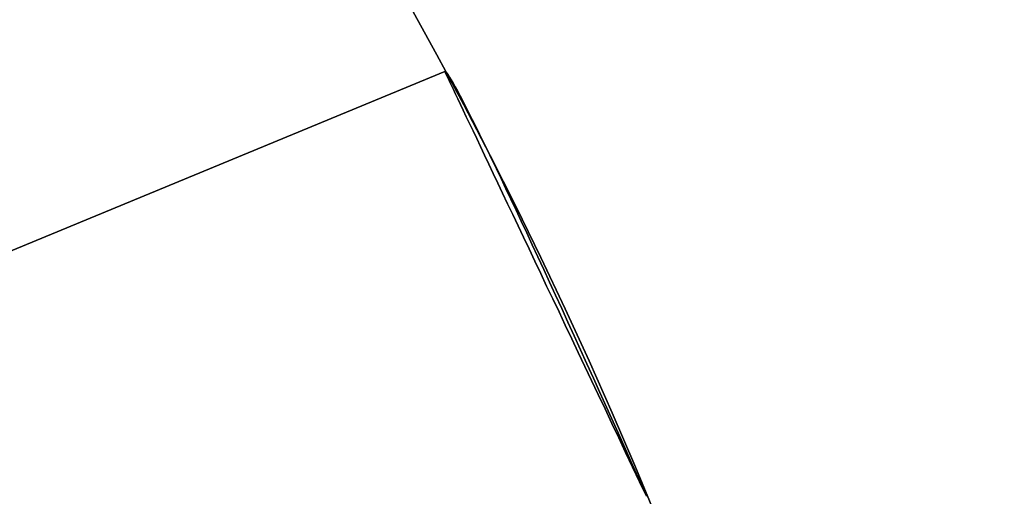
# Model space of a CAD drawing. Extents: x -3378 to 3007, y -425 to 173.
# Tile 357 of 396: x 2264.41 to 2267.55, y 32.81 to 34.34. Entities that reach past the tile are written whole.
import ezdxf

# ---------------------------------------------------------------- set-up
doc = ezdxf.new("R2010")
doc.units = 0
doc.layers.add('PREDEFINITO', color=7, linetype='CONTINUOUS')

msp = doc.modelspace()

# ---------------------------------------------------------------- linework, layer by layer
at = {"layer": 'PREDEFINITO'}
for p, q in [((2251.978, 28.4601, 2061.4585), (2265.7667, 34.1716, 2061.4585)), ((2251.978, 28.4601, 1837.9169), (2265.7667, 34.1716, 1837.9169)), ((2251.978, 28.4601, 1614.3754), (2265.7667, 34.1716, 1614.3754)), ((2265.7667, 34.1716, 2285), (2251.978, 28.4601, 2285)), ((2265.7667, 34.1716, 1390.8339), (2251.978, 28.4601, 1390.8339)), ((2265.7667, 34.1716, 2061.4585), (2265.7683, 34.1712, 2061.5108)), ((2265.7683, 34.1712, 2061.4061), (2265.7667, 34.1716, 2061.4585)), ((2265.7667, 34.1716, 1837.9169), (2265.7683, 34.1712, 1837.9693)), ((2265.7683, 34.1712, 1837.8646), (2265.7667, 34.1716, 1837.9169)), ((2265.7667, 34.1716, 1614.3754), (2265.7683, 34.1712, 1614.323)), ((2265.7683, 34.1712, 1614.4278), (2265.7667, 34.1716, 1614.3754)), ((2265.7676, 34.1697, 2284.9223), (2265.7668, 34.1714, 2284.9741)), ((2265.7668, 34.1714, 2284.9741), (2265.7668, 34.1714, 2285.0259)), ((2265.7668, 34.1714, 2285.0259), (2265.7676, 34.1697, 2285.0777)), ((2265.7676, 34.1697, 1390.9116), (2265.7668, 34.1714, 1390.8598)), ((2265.7668, 34.1714, 1390.8598), (2265.7668, 34.1714, 1390.8079)), ((2265.7668, 34.1714, 1390.8079), (2265.7676, 34.1697, 1390.7562)), ((2265.7691, 34.1665, 2284.8706), (2265.7676, 34.1697, 2284.9223)), ((2265.7676, 34.1697, 2285.0777), (2265.7691, 34.1665, 2285.1294)), ((2265.7691, 34.1665, 1390.9633), (2265.7676, 34.1697, 1390.9116)), ((2265.7676, 34.1697, 1390.7562), (2265.7691, 34.1665, 1390.7045)), ((2265.7683, 34.1712, 2061.5108), (2265.7706, 34.1692, 2061.5631)), ((2265.7706, 34.1692, 2061.3538), (2265.7683, 34.1712, 2061.4061)), ((2265.7683, 34.1712, 1837.9693), (2265.7706, 34.1692, 1838.0216)), ((2265.7706, 34.1692, 1837.8123), (2265.7683, 34.1712, 1837.8646)), ((2265.7683, 34.1712, 1614.323), (2265.7706, 34.1692, 1614.2707)), ((2265.7706, 34.1692, 1614.48), (2265.7683, 34.1712, 1614.4278)), ((2265.7714, 34.1617, 2284.8191), (2265.7691, 34.1665, 2284.8706)), ((2265.7691, 34.1665, 2285.1294), (2265.7714, 34.1617, 2285.1809)), ((2265.7714, 34.1617, 1391.0148), (2265.7691, 34.1665, 1390.9633)), ((2265.7691, 34.1665, 1390.7045), (2265.7714, 34.1617, 1390.6529)), ((2265.7706, 34.1692, 2061.5631), (2265.7737, 34.1655, 2061.6153)), ((2265.7737, 34.1655, 2061.3016), (2265.7706, 34.1692, 2061.3538)), ((2265.7706, 34.1692, 1838.0216), (2265.7737, 34.1655, 1838.0737)), ((2265.7737, 34.1655, 1837.7601), (2265.7706, 34.1692, 1837.8123)), ((2265.7706, 34.1692, 1614.2707), (2265.7737, 34.1655, 1614.2186)), ((2265.7737, 34.1655, 1614.5322), (2265.7706, 34.1692, 1614.48)), ((2265.7745, 34.1552, 2284.7677), (2265.7714, 34.1617, 2284.8191)), ((2265.7714, 34.1617, 2285.1809), (2265.7745, 34.1552, 2285.2323)), ((2265.7745, 34.1552, 1391.0661), (2265.7714, 34.1617, 1391.0148)), ((2265.7714, 34.1617, 1390.6529), (2265.7745, 34.1552, 1390.6016)), ((2265.7737, 34.1655, 2061.6153), (2265.7775, 34.1602, 2061.6673)), ((2265.7775, 34.1602, 2061.2497), (2265.7737, 34.1655, 2061.3016)), ((2265.7737, 34.1655, 1838.0737), (2265.7775, 34.1602, 1838.1257)), ((2265.7775, 34.1602, 1837.7081), (2265.7737, 34.1655, 1837.7601)), ((2265.7737, 34.1655, 1614.2186), (2265.7775, 34.1602, 1614.1666)), ((2265.7775, 34.1602, 1614.5842), (2265.7737, 34.1655, 1614.5322)), ((2265.7783, 34.1472, 2284.7167), (2265.7745, 34.1552, 2284.7677)), ((2265.7745, 34.1552, 2285.2323), (2265.7783, 34.1472, 2285.2833)), ((2265.7783, 34.1472, 1391.1172), (2265.7745, 34.1552, 1391.0661)), ((2265.7745, 34.1552, 1390.6016), (2265.7783, 34.1472, 1390.5505)), ((2265.7775, 34.1602, 2061.6673), (2265.782, 34.1532, 2061.719)), ((2265.782, 34.1532, 2061.198), (2265.7775, 34.1602, 2061.2497)), ((2265.7775, 34.1602, 1838.1257), (2265.782, 34.1532, 1838.1774)), ((2265.782, 34.1532, 1837.6564), (2265.7775, 34.1602, 1837.7081)), ((2265.7775, 34.1602, 1614.1666), (2265.782, 34.1532, 1614.1149)), ((2265.782, 34.1532, 1614.6359), (2265.7775, 34.1602, 1614.5842)), ((2265.782, 34.1532, 2061.719), (2265.7873, 34.1446, 2061.7704)), ((2265.7873, 34.1446, 2061.1466), (2265.782, 34.1532, 2061.198)), ((2265.782, 34.1532, 1838.1774), (2265.7873, 34.1446, 1838.2288)), ((2265.7873, 34.1446, 1837.605), (2265.782, 34.1532, 1837.6564)), ((2265.782, 34.1532, 1614.1149), (2265.7873, 34.1446, 1614.0635)), ((2265.7873, 34.1446, 1614.6873), (2265.782, 34.1532, 1614.6359)), ((2265.7829, 34.1375, 2284.666), (2265.7783, 34.1472, 2284.7167)), ((2265.7783, 34.1472, 2285.2833), (2265.7829, 34.1375, 2285.334)), ((2265.7829, 34.1375, 1391.1679), (2265.7783, 34.1472, 1391.1172)), ((2265.7783, 34.1472, 1390.5505), (2265.7829, 34.1375, 1390.4998)), ((2265.7882, 34.1263, 2284.6156), (2265.7829, 34.1375, 2284.666)), ((2265.7829, 34.1375, 2285.334), (2265.7882, 34.1263, 2285.3844)), ((2265.7882, 34.1263, 1391.2182), (2265.7829, 34.1375, 1391.1679)), ((2265.7829, 34.1375, 1390.4998), (2265.7882, 34.1263, 1390.4495)), ((2265.7873, 34.1446, 2061.7704), (2265.7933, 34.1343, 2061.8214)), ((2265.7933, 34.1343, 2061.0955), (2265.7873, 34.1446, 2061.1466)), ((2265.7873, 34.1446, 1838.2288), (2265.7933, 34.1343, 1838.2799)), ((2265.7933, 34.1343, 1837.554), (2265.7873, 34.1446, 1837.605)), ((2265.7873, 34.1446, 1614.0635), (2265.7933, 34.1343, 1614.0125)), ((2265.7933, 34.1343, 1614.7383), (2265.7873, 34.1446, 1614.6873)), ((2265.7942, 34.1135, 2284.5658), (2265.7882, 34.1263, 2284.6156)), ((2265.7882, 34.1263, 2285.3844), (2265.7942, 34.1135, 2285.4342)), ((2265.7942, 34.1135, 1391.2681), (2265.7882, 34.1263, 1391.2182)), ((2265.7882, 34.1263, 1390.4495), (2265.7942, 34.1135, 1390.3996)), ((2265.7933, 34.1343, 2061.8214), (2265.7999, 34.1224, 2061.872)), ((2265.7999, 34.1224, 2061.045), (2265.7933, 34.1343, 2061.0955)), ((2265.7933, 34.1343, 1838.2799), (2265.7999, 34.1224, 1838.3304)), ((2265.7999, 34.1224, 1837.5034), (2265.7933, 34.1343, 1837.554)), ((2265.7933, 34.1343, 1614.0125), (2265.7999, 34.1224, 1613.9619)), ((2265.7999, 34.1224, 1614.7889), (2265.7933, 34.1343, 1614.7383)), ((2265.7999, 34.1224, 2061.872), (2265.8073, 34.1089, 2061.922)), ((2265.8073, 34.1089, 2060.9949), (2265.7999, 34.1224, 2061.045)), ((2265.7999, 34.1224, 1838.3304), (2265.8073, 34.1089, 1838.3805)), ((2265.8073, 34.1089, 1837.4534), (2265.7999, 34.1224, 1837.5034)), ((2265.7999, 34.1224, 1613.9619), (2265.8073, 34.1089, 1613.9118)), ((2265.8073, 34.1089, 1614.839), (2265.7999, 34.1224, 1614.7889)), ((2265.801, 34.0992, 2284.5164), (2265.7942, 34.1135, 2284.5658)), ((2265.7942, 34.1135, 2285.4342), (2265.801, 34.0992, 2285.4836)), ((2265.801, 34.0992, 1391.3174), (2265.7942, 34.1135, 1391.2681)), ((2265.7942, 34.1135, 1390.3996), (2265.801, 34.0992, 1390.3503)), ((2265.8086, 34.0833, 2284.4677), (2265.801, 34.0992, 2284.5164)), ((2265.801, 34.0992, 2285.4836), (2265.8086, 34.0833, 2285.5323)), ((2265.8086, 34.0833, 1391.3662), (2265.801, 34.0992, 1391.3174)), ((2265.801, 34.0992, 1390.3503), (2265.8086, 34.0833, 1390.3015)), ((2265.8073, 34.1089, 2061.922), (2265.8154, 34.0938, 2061.9715)), ((2265.8154, 34.0938, 2060.9454), (2265.8073, 34.1089, 2060.9949)), ((2265.8073, 34.1089, 1838.3805), (2265.8154, 34.0938, 1838.43)), ((2265.8154, 34.0938, 1837.4039), (2265.8073, 34.1089, 1837.4534)), ((2265.8073, 34.1089, 1613.9118), (2265.8154, 34.0938, 1613.8623)), ((2265.8154, 34.0938, 1614.8885), (2265.8073, 34.1089, 1614.839)), ((2265.8154, 34.0938, 2061.9715), (2265.8241, 34.0771, 2062.0204)), ((2265.8241, 34.0771, 2060.8965), (2265.8154, 34.0938, 2060.9454)), ((2265.8154, 34.0938, 1838.43), (2265.8241, 34.0771, 1838.4789)), ((2265.8241, 34.0771, 1837.355), (2265.8154, 34.0938, 1837.4039)), ((2265.8154, 34.0938, 1613.8623), (2265.8241, 34.0771, 1613.8134)), ((2265.8241, 34.0771, 1614.9373), (2265.8154, 34.0938, 1614.8885)), ((2265.8168, 34.066, 2284.4196), (2265.8086, 34.0833, 2284.4677)), ((2265.8086, 34.0833, 2285.5323), (2265.8168, 34.066, 2285.5804)), ((2265.8168, 34.066, 1391.4143), (2265.8086, 34.0833, 1391.3662)), ((2265.8086, 34.0833, 1390.3015), (2265.8168, 34.066, 1390.2534)), ((2265.8257, 34.0471, 2284.3721), (2265.8168, 34.066, 2284.4196)), ((2265.8168, 34.066, 2285.5804), (2265.8257, 34.0471, 2285.6279)), ((2265.8257, 34.0471, 1391.4617), (2265.8168, 34.066, 1391.4143)), ((2265.8168, 34.066, 1390.2534), (2265.8257, 34.0471, 1390.206)), ((2265.8241, 34.0771, 2062.0204), (2265.8335, 34.0588, 2062.0686)), ((2265.8335, 34.0588, 2060.8483), (2265.8241, 34.0771, 2060.8965)), ((2265.8241, 34.0771, 1838.4789), (2265.8335, 34.0588, 1838.5271)), ((2265.8335, 34.0588, 1837.3068), (2265.8241, 34.0771, 1837.355)), ((2265.8241, 34.0771, 1613.8134), (2265.8335, 34.0588, 1613.7653)), ((2265.8335, 34.0588, 1614.9855), (2265.8241, 34.0771, 1614.9373)), ((2265.8335, 34.0588, 2062.0686), (2265.8436, 34.0391, 2062.1161)), ((2265.8436, 34.0391, 2060.8009), (2265.8335, 34.0588, 2060.8483)), ((2265.8335, 34.0588, 1838.5271), (2265.8436, 34.0391, 1838.5745)), ((2265.8436, 34.0391, 1837.2593), (2265.8335, 34.0588, 1837.3068)), ((2265.8335, 34.0588, 1613.7653), (2265.8436, 34.0391, 1613.7178)), ((2265.8436, 34.0391, 1615.033), (2265.8335, 34.0588, 1614.9855)), ((2265.8354, 34.0268, 2284.3254), (2265.8257, 34.0471, 2284.3721)), ((2265.8257, 34.0471, 2285.6279), (2265.8354, 34.0268, 2285.6746)), ((2265.8354, 34.0268, 1391.5084), (2265.8257, 34.0471, 1391.4617)), ((2265.8257, 34.0471, 1390.206), (2265.8354, 34.0268, 1390.1593)), ((2265.8457, 34.005, 2284.2796), (2265.8354, 34.0268, 2284.3254)), ((2265.8354, 34.0268, 2285.6746), (2265.8457, 34.005, 2285.7204)), ((2265.8457, 34.005, 1391.5543), (2265.8354, 34.0268, 1391.5084)), ((2265.8354, 34.0268, 1390.1593), (2265.8457, 34.005, 1390.1134)), ((2265.8436, 34.0391, 2062.1161), (2265.8543, 34.0178, 2062.1627)), ((2265.8543, 34.0178, 2060.7542), (2265.8436, 34.0391, 2060.8009)), ((2265.8436, 34.0391, 1838.5745), (2265.8543, 34.0178, 1838.6212)), ((2265.8543, 34.0178, 1837.2127), (2265.8436, 34.0391, 1837.2593)), ((2265.8436, 34.0391, 1613.7178), (2265.8543, 34.0178, 1613.6712)), ((2265.8543, 34.0178, 1615.0796), (2265.8436, 34.0391, 1615.033)), ((2265.8567, 33.9818, 2284.2345), (2265.8457, 34.005, 2284.2796)), ((2265.8457, 34.005, 2285.7204), (2265.8567, 33.9818, 2285.7655)), ((2265.8567, 33.9818, 1391.5993), (2265.8457, 34.005, 1391.5543)), ((2265.8457, 34.005, 1390.1134), (2265.8567, 33.9818, 1390.0684)), ((2265.8543, 34.0178, 2062.1627), (2265.8657, 33.995, 2062.2085)), ((2265.8657, 33.995, 2060.7084), (2265.8543, 34.0178, 2060.7542)), ((2265.8543, 34.0178, 1838.6212), (2265.8657, 33.995, 1838.667)), ((2265.8657, 33.995, 1837.1669), (2265.8543, 34.0178, 1837.2127)), ((2265.8543, 34.0178, 1613.6712), (2265.8657, 33.995, 1613.6254)), ((2265.8657, 33.995, 1615.1254), (2265.8543, 34.0178, 1615.0796)), ((2265.8657, 33.995, 2062.2085), (2265.8777, 33.9708, 2062.2534)), ((2265.8777, 33.9708, 2060.6636), (2265.8657, 33.995, 2060.7084)), ((2265.8657, 33.995, 1838.667), (2265.8777, 33.9708, 1838.7118)), ((2265.8777, 33.9708, 1837.122), (2265.8657, 33.995, 1837.1669)), ((2265.8657, 33.995, 1613.6254), (2265.8777, 33.9708, 1613.5805)), ((2265.8777, 33.9708, 1615.1703), (2265.8657, 33.995, 1615.1254)), ((2265.8684, 33.9572, 2284.1904), (2265.8567, 33.9818, 2284.2345)), ((2265.8567, 33.9818, 2285.7655), (2265.8684, 33.9572, 2285.8096)), ((2265.8684, 33.9572, 1391.6434), (2265.8567, 33.9818, 1391.5993)), ((2265.8567, 33.9818, 1390.0684), (2265.8684, 33.9572, 1390.0243)), ((2265.8777, 33.9708, 2062.2534), (2265.8903, 33.9451, 2062.2973)), ((2265.8903, 33.9451, 2060.6197), (2265.8777, 33.9708, 2060.6636)), ((2265.8777, 33.9708, 1838.7118), (2265.8903, 33.9451, 1838.7557)), ((2265.8903, 33.9451, 1837.0781), (2265.8777, 33.9708, 1837.122)), ((2265.8777, 33.9708, 1613.5805), (2265.8903, 33.9451, 1613.5366)), ((2265.8903, 33.9451, 1615.2142), (2265.8777, 33.9708, 1615.1703)), ((2265.8807, 33.9313, 2284.1473), (2265.8684, 33.9572, 2284.1904)), ((2265.8684, 33.9572, 2285.8096), (2265.8807, 33.9313, 2285.8527)), ((2265.8807, 33.9313, 1391.6866), (2265.8684, 33.9572, 1391.6434)), ((2265.8684, 33.9572, 1390.0243), (2265.8807, 33.9313, 1389.9812)), ((2265.8903, 33.9451, 2062.2973), (2265.9035, 33.9181, 2062.3402)), ((2265.9035, 33.9181, 2060.5768), (2265.8903, 33.9451, 2060.6197)), ((2265.8903, 33.9451, 1838.7557), (2265.9035, 33.9181, 1838.7986)), ((2265.9035, 33.9181, 1837.0352), (2265.8903, 33.9451, 1837.0781)), ((2265.8903, 33.9451, 1613.5366), (2265.9035, 33.9181, 1613.4937)), ((2265.9035, 33.9181, 1615.2571), (2265.8903, 33.9451, 1615.2142)), ((2265.8936, 33.904, 2284.1052), (2265.8807, 33.9313, 2284.1473)), ((2265.8807, 33.9313, 2285.8527), (2265.8936, 33.904, 2285.8948)), ((2265.8936, 33.904, 1391.7287), (2265.8807, 33.9313, 1391.6866)), ((2265.8807, 33.9313, 1389.9812), (2265.8936, 33.904, 1389.939)), ((2265.9072, 33.8754, 2284.0641), (2265.8936, 33.904, 2284.1052)), ((2265.8936, 33.904, 2285.8948), (2265.9072, 33.8754, 2285.9359)), ((2265.9072, 33.8754, 1391.7697), (2265.8936, 33.904, 1391.7287)), ((2265.8936, 33.904, 1389.939), (2265.9072, 33.8754, 1389.898)), ((2265.9035, 33.9181, 2062.3402), (2265.9172, 33.8897, 2062.382)), ((2265.9172, 33.8897, 2060.535), (2265.9035, 33.9181, 2060.5768)), ((2265.9035, 33.9181, 1838.7986), (2265.9172, 33.8897, 1838.8404)), ((2265.9172, 33.8897, 1836.9934), (2265.9035, 33.9181, 1837.0352)), ((2265.9035, 33.9181, 1613.4937), (2265.9172, 33.8897, 1613.4519)), ((2265.9172, 33.8897, 1615.2989), (2265.9035, 33.9181, 1615.2571)), ((2265.9213, 33.8456, 2284.0242), (2265.9072, 33.8754, 2284.0641)), ((2265.9072, 33.8754, 2285.9359), (2265.9213, 33.8456, 2285.9758)), ((2265.9213, 33.8456, 1391.8097), (2265.9072, 33.8754, 1391.7697)), ((2265.9072, 33.8754, 1389.898), (2265.9213, 33.8456, 1389.8581)), ((2265.9172, 33.8897, 2062.382), (2265.9315, 33.86, 2062.4227)), ((2265.9315, 33.86, 2060.4943), (2265.9172, 33.8897, 2060.535)), ((2265.9172, 33.8897, 1838.8404), (2265.9315, 33.86, 1838.8811)), ((2265.9315, 33.86, 1836.9527), (2265.9172, 33.8897, 1836.9934)), ((2265.9172, 33.8897, 1613.4519), (2265.9315, 33.86, 1613.4112)), ((2265.9315, 33.86, 1615.3396), (2265.9172, 33.8897, 1615.2989)), ((2265.936, 33.8145, 2283.9854), (2265.9213, 33.8456, 2284.0242)), ((2265.9213, 33.8456, 2285.9758), (2265.936, 33.8145, 2286.0146)), ((2265.936, 33.8145, 1391.8484), (2265.9213, 33.8456, 1391.8097)), ((2265.9213, 33.8456, 1389.8581), (2265.936, 33.8145, 1389.8193)), ((2265.9315, 33.86, 2062.4227), (2265.9464, 33.8289, 2062.4622)), ((2265.9464, 33.8289, 2060.4548), (2265.9315, 33.86, 2060.4943)), ((2265.9315, 33.86, 1838.8811), (2265.9464, 33.8289, 1838.9206)), ((2265.9464, 33.8289, 1836.9132), (2265.9315, 33.86, 1836.9527)), ((2265.9315, 33.86, 1613.4112), (2265.9464, 33.8289, 1613.3717)), ((2265.9464, 33.8289, 1615.3791), (2265.9315, 33.86, 1615.3396)), ((2265.9513, 33.7822, 2283.9479), (2265.936, 33.8145, 2283.9854)), ((2265.936, 33.8145, 2286.0146), (2265.9513, 33.7822, 2286.0521)), ((2265.9513, 33.7822, 1391.886), (2265.936, 33.8145, 1391.8484)), ((2265.936, 33.8145, 1389.8193), (2265.9513, 33.7822, 1389.7817)), ((2265.9464, 33.8289, 2062.4622), (2265.9618, 33.7967, 2062.5005)), ((2265.9618, 33.7967, 2060.4165), (2265.9464, 33.8289, 2060.4548)), ((2265.9464, 33.8289, 1838.9206), (2265.9618, 33.7967, 1838.9589)), ((2265.9618, 33.7967, 1836.8749), (2265.9464, 33.8289, 1836.9132)), ((2265.9464, 33.8289, 1613.3717), (2265.9618, 33.7967, 1613.3334)), ((2265.9618, 33.7967, 1615.4174), (2265.9464, 33.8289, 1615.3791)), ((2265.9672, 33.7488, 2283.9116), (2265.9513, 33.7822, 2283.9479)), ((2265.9513, 33.7822, 2286.0521), (2265.9672, 33.7488, 2286.0884)), ((2265.9672, 33.7488, 1391.9223), (2265.9513, 33.7822, 1391.886)), ((2265.9513, 33.7822, 1389.7817), (2265.9672, 33.7488, 1389.7454)), ((2265.9618, 33.7967, 2062.5005), (2265.9776, 33.7632, 2062.5375)), ((2265.9776, 33.7632, 2060.3795), (2265.9618, 33.7967, 2060.4165)), ((2265.9618, 33.7967, 1838.9589), (2265.9776, 33.7632, 1838.9959)), ((2265.9776, 33.7632, 1836.8379), (2265.9618, 33.7967, 1836.8749)), ((2265.9618, 33.7967, 1613.3334), (2265.9776, 33.7632, 1613.2964)), ((2265.9776, 33.7632, 1615.4544), (2265.9618, 33.7967, 1615.4174)), ((2265.9836, 33.7143, 2283.8766), (2265.9672, 33.7488, 2283.9116)), ((2265.9672, 33.7488, 2286.0884), (2265.9836, 33.7143, 2286.1234)), ((2265.9836, 33.7143, 1391.9573), (2265.9672, 33.7488, 1391.9223)), ((2265.9672, 33.7488, 1389.7454), (2265.9836, 33.7143, 1389.7104)), ((2265.9776, 33.7632, 2062.5375), (2265.994, 33.7285, 2062.5732)), ((2265.994, 33.7285, 2060.3438), (2265.9776, 33.7632, 2060.3795)), ((2265.9776, 33.7632, 1838.9959), (2265.994, 33.7285, 1839.0316)), ((2265.994, 33.7285, 1836.8022), (2265.9776, 33.7632, 1836.8379)), ((2265.9776, 33.7632, 1613.2964), (2265.994, 33.7285, 1613.2607)), ((2265.994, 33.7285, 1615.4901), (2265.9776, 33.7632, 1615.4544)), ((2266.0004, 33.6787, 2283.8429), (2265.9836, 33.7143, 2283.8766)), ((2265.9836, 33.7143, 2286.1234), (2266.0004, 33.6787, 2286.1571)), ((2266.0004, 33.6787, 1391.991), (2265.9836, 33.7143, 1391.9573)), ((2265.9836, 33.7143, 1389.7104), (2266.0004, 33.6787, 1389.6768)), ((2265.994, 33.7285, 2062.5732), (2266.0108, 33.6927, 2062.6075)), ((2266.0108, 33.6927, 2060.3094), (2265.994, 33.7285, 2060.3438)), ((2265.994, 33.7285, 1839.0316), (2266.0108, 33.6927, 1839.066)), ((2266.0108, 33.6927, 1836.7679), (2265.994, 33.7285, 1836.8022)), ((2265.994, 33.7285, 1613.2607), (2266.0108, 33.6927, 1613.2263)), ((2266.0108, 33.6927, 1615.5244), (2265.994, 33.7285, 1615.4901)), ((2266.0108, 33.6927, 2062.6075), (2266.0281, 33.6558, 2062.6405)), ((2266.0281, 33.6558, 2060.2765), (2266.0108, 33.6927, 2060.3094)), ((2266.0108, 33.6927, 1839.066), (2266.0281, 33.6558, 1839.0989)), ((2266.0281, 33.6558, 1836.7349), (2266.0108, 33.6927, 1836.7679)), ((2266.0108, 33.6927, 1613.2263), (2266.0281, 33.6558, 1613.1934)), ((2266.0281, 33.6558, 1615.5574), (2266.0108, 33.6927, 1615.5244)), ((2266.0178, 33.6421, 2283.8106), (2266.0004, 33.6787, 2283.8429)), ((2266.0004, 33.6787, 2286.1571), (2266.0178, 33.6421, 2286.1894)), ((2266.0178, 33.6421, 1392.0232), (2266.0004, 33.6787, 1391.991)), ((2266.0004, 33.6787, 1389.6768), (2266.0178, 33.6421, 1389.6445)), ((2266.0281, 33.6558, 2062.6405), (2266.0458, 33.6179, 2062.672)), ((2266.0458, 33.6179, 2060.245), (2266.0281, 33.6558, 2060.2765)), ((2266.0281, 33.6558, 1839.0989), (2266.0458, 33.6179, 1839.1304)), ((2266.0458, 33.6179, 1836.7034), (2266.0281, 33.6558, 1836.7349)), ((2266.0281, 33.6558, 1613.1934), (2266.0458, 33.6179, 1613.1619)), ((2266.0458, 33.6179, 1615.5889), (2266.0281, 33.6558, 1615.5574)), ((2266.0356, 33.6044, 2283.7798), (2266.0178, 33.6421, 2283.8106)), ((2266.0178, 33.6421, 2286.1894), (2266.0356, 33.6044, 2286.2202)), ((2266.0356, 33.6044, 1392.0541), (2266.0178, 33.6421, 1392.0232)), ((2266.0178, 33.6421, 1389.6445), (2266.0356, 33.6044, 1389.6136)), ((2266.0458, 33.6179, 2062.672), (2266.0639, 33.579, 2062.702)), ((2266.0639, 33.579, 2060.2149), (2266.0458, 33.6179, 2060.245)), ((2266.0458, 33.6179, 1839.1304), (2266.0639, 33.579, 1839.1605)), ((2266.0639, 33.579, 1836.6734), (2266.0458, 33.6179, 1836.7034)), ((2266.0458, 33.6179, 1613.1619), (2266.0639, 33.579, 1613.1319)), ((2266.0639, 33.579, 1615.6189), (2266.0458, 33.6179, 1615.5889)), ((2266.0539, 33.5659, 2283.7503), (2266.0356, 33.6044, 2283.7798)), ((2266.0356, 33.6044, 2286.2202), (2266.0539, 33.5659, 2286.2497)), ((2266.0539, 33.5659, 1392.0835), (2266.0356, 33.6044, 1392.0541)), ((2266.0356, 33.6044, 1389.6136), (2266.0539, 33.5659, 1389.5842)), ((2266.0726, 33.5264, 2283.7224), (2266.0539, 33.5659, 2283.7503)), ((2266.0539, 33.5659, 2286.2497), (2266.0726, 33.5264, 2286.2776)), ((2266.0726, 33.5264, 1392.1114), (2266.0539, 33.5659, 1392.0835)), ((2266.0539, 33.5659, 1389.5842), (2266.0726, 33.5264, 1389.5563)), ((2266.0639, 33.579, 2062.702), (2266.0824, 33.5391, 2062.7305)), ((2266.0824, 33.5391, 2060.1864), (2266.0639, 33.579, 2060.2149)), ((2266.0639, 33.579, 1839.1605), (2266.0824, 33.5391, 1839.189)), ((2266.0824, 33.5391, 1836.6449), (2266.0639, 33.579, 1836.6734)), ((2266.0639, 33.579, 1613.1319), (2266.0824, 33.5391, 1613.1033)), ((2266.0824, 33.5391, 1615.6474), (2266.0639, 33.579, 1615.6189)), ((2266.0917, 33.4861, 2283.696), (2266.0726, 33.5264, 2283.7224)), ((2266.0726, 33.5264, 2286.2776), (2266.0917, 33.4861, 2286.304)), ((2266.0917, 33.4861, 1392.1378), (2266.0726, 33.5264, 1392.1114)), ((2266.0726, 33.5264, 1389.5563), (2266.0917, 33.4861, 1389.5299)), ((2266.0824, 33.5391, 2062.7305), (2266.1012, 33.4984, 2062.7575)), ((2266.1012, 33.4984, 2060.1595), (2266.0824, 33.5391, 2060.1864)), ((2266.0824, 33.5391, 1839.189), (2266.1012, 33.4984, 1839.2159)), ((2266.1012, 33.4984, 1836.6179), (2266.0824, 33.5391, 1836.6449)), ((2266.0824, 33.5391, 1613.1033), (2266.1012, 33.4984, 1613.0764)), ((2266.1012, 33.4984, 1615.6744), (2266.0824, 33.5391, 1615.6474)), ((2266.1012, 33.4984, 2062.7575), (2266.1204, 33.4567, 2062.7829)), ((2266.1204, 33.4567, 2060.1341), (2266.1012, 33.4984, 2060.1595)), ((2266.1012, 33.4984, 1839.2159), (2266.1204, 33.4567, 1839.2413)), ((2266.1204, 33.4567, 1836.5925), (2266.1012, 33.4984, 1836.6179)), ((2266.1012, 33.4984, 1613.0764), (2266.1204, 33.4567, 1613.051)), ((2266.1204, 33.4567, 1615.6998), (2266.1012, 33.4984, 1615.6744)), ((2266.1112, 33.445, 2283.6712), (2266.0917, 33.4861, 2283.696)), ((2266.0917, 33.4861, 2286.304), (2266.1112, 33.445, 2286.3288)), ((2266.1112, 33.445, 1392.1626), (2266.0917, 33.4861, 1392.1378)), ((2266.0917, 33.4861, 1389.5299), (2266.1112, 33.445, 1389.5051)), ((2266.1311, 33.4032, 2283.648), (2266.1112, 33.445, 2283.6712)), ((2266.1112, 33.445, 2286.3288), (2266.1311, 33.4032, 2286.352)), ((2266.1311, 33.4032, 1392.1859), (2266.1112, 33.445, 1392.1626)), ((2266.1112, 33.445, 1389.5051), (2266.1311, 33.4032, 1389.4818)), ((2266.1204, 33.4567, 2062.7829), (2266.1399, 33.4143, 2062.8066)), ((2266.1399, 33.4143, 2060.1103), (2266.1204, 33.4567, 2060.1341)), ((2266.1204, 33.4567, 1839.2413), (2266.1399, 33.4143, 1839.2651)), ((2266.1399, 33.4143, 1836.5688), (2266.1204, 33.4567, 1836.5925)), ((2266.1204, 33.4567, 1613.051), (2266.1399, 33.4143, 1613.0272)), ((2266.1399, 33.4143, 1615.7236), (2266.1204, 33.4567, 1615.6998)), ((2266.1513, 33.3606, 2283.6263), (2266.1311, 33.4032, 2283.648)), ((2266.1311, 33.4032, 2286.352), (2266.1513, 33.3606, 2286.3737)), ((2266.1513, 33.3606, 1392.2075), (2266.1311, 33.4032, 1392.1859)), ((2266.1311, 33.4032, 1389.4818), (2266.1513, 33.3606, 1389.4602)), ((2266.1399, 33.4143, 2062.8066), (2266.1596, 33.3711, 2062.8287)), ((2266.1596, 33.3711, 2060.0882), (2266.1399, 33.4143, 2060.1103)), ((2266.1399, 33.4143, 1839.2651), (2266.1596, 33.3711, 1839.2872)), ((2266.1596, 33.3711, 1836.5466), (2266.1399, 33.4143, 1836.5688)), ((2266.1399, 33.4143, 1613.0272), (2266.1596, 33.3711, 1613.0051)), ((2266.1596, 33.3711, 1615.7457), (2266.1399, 33.4143, 1615.7236)), ((2266.1596, 33.3711, 2062.8287), (2266.1797, 33.3273, 2062.8492)), ((2266.1797, 33.3273, 2060.0677), (2266.1596, 33.3711, 2060.0882)), ((2266.1596, 33.3711, 1839.2872), (2266.1797, 33.3273, 1839.3077)), ((2266.1797, 33.3273, 1836.5262), (2266.1596, 33.3711, 1836.5466)), ((2266.1596, 33.3711, 1613.0051), (2266.1797, 33.3273, 1612.9847)), ((2266.1797, 33.3273, 1615.7661), (2266.1596, 33.3711, 1615.7457)), ((2266.1717, 33.3174, 2283.6063), (2266.1513, 33.3606, 2283.6263)), ((2266.1513, 33.3606, 2286.3737), (2266.1717, 33.3174, 2286.3937)), ((2266.1717, 33.3174, 1392.2275), (2266.1513, 33.3606, 1392.2075)), ((2266.1513, 33.3606, 1389.4602), (2266.1717, 33.3174, 1389.4402)), ((2266.1925, 33.2736, 2283.588), (2266.1717, 33.3174, 2283.6063)), ((2266.1717, 33.3174, 2286.3937), (2266.1925, 33.2736, 2286.412)), ((2266.1925, 33.2736, 1392.2459), (2266.1717, 33.3174, 1392.2275)), ((2266.1717, 33.3174, 1389.4402), (2266.1925, 33.2736, 1389.4219)), ((2266.1797, 33.3273, 2062.8492), (2266.1999, 33.2828, 2062.868)), ((2266.1999, 33.2828, 2060.049), (2266.1797, 33.3273, 2060.0677)), ((2266.1797, 33.3273, 1839.3077), (2266.1999, 33.2828, 1839.3264)), ((2266.1999, 33.2828, 1836.5074), (2266.1797, 33.3273, 1836.5262)), ((2266.1797, 33.3273, 1612.9847), (2266.1999, 33.2828, 1612.9659)), ((2266.1999, 33.2828, 1615.7849), (2266.1797, 33.3273, 1615.7661)), ((2266.2135, 33.2293, 2283.5714), (2266.1925, 33.2736, 2283.588)), ((2266.1925, 33.2736, 2286.412), (2266.2135, 33.2293, 2286.4286)), ((2266.2135, 33.2293, 1392.2625), (2266.1925, 33.2736, 1392.2459)), ((2266.1925, 33.2736, 1389.4219), (2266.2135, 33.2293, 1389.4052)), ((2266.1999, 33.2828, 2062.868), (2266.2204, 33.2377, 2062.885)), ((2266.2204, 33.2377, 2060.0319), (2266.1999, 33.2828, 2060.049)), ((2266.1999, 33.2828, 1839.3264), (2266.2204, 33.2377, 1839.3435)), ((2266.2204, 33.2377, 1836.4904), (2266.1999, 33.2828, 1836.5074)), ((2266.1999, 33.2828, 1612.9659), (2266.2204, 33.2377, 1612.9488)), ((2266.2204, 33.2377, 1615.8019), (2266.1999, 33.2828, 1615.7849)), ((2266.2348, 33.1845, 2283.5564), (2266.2135, 33.2293, 2283.5714)), ((2266.2135, 33.2293, 2286.4286), (2266.2348, 33.1845, 2286.4436)), ((2266.2348, 33.1845, 1392.2774), (2266.2135, 33.2293, 1392.2625)), ((2266.2135, 33.2293, 1389.4052), (2266.2348, 33.1845, 1389.3903)), ((2266.2204, 33.2377, 2062.885), (2266.2411, 33.192, 2062.9003)), ((2266.2411, 33.192, 2060.0166), (2266.2204, 33.2377, 2060.0319)), ((2266.2204, 33.2377, 1839.3435), (2266.2411, 33.192, 1839.3588)), ((2266.2411, 33.192, 1836.4751), (2266.2204, 33.2377, 1836.4904)), ((2266.2204, 33.2377, 1612.9488), (2266.2411, 33.192, 1612.9335)), ((2266.2411, 33.192, 1615.8173), (2266.2204, 33.2377, 1615.8019)), ((2266.2563, 33.1392, 2283.5432), (2266.2348, 33.1845, 2283.5564)), ((2266.2348, 33.1845, 2286.4436), (2266.2563, 33.1392, 2286.4568)), ((2266.2563, 33.1392, 1392.2907), (2266.2348, 33.1845, 1392.2774)), ((2266.2348, 33.1845, 1389.3903), (2266.2563, 33.1392, 1389.3771)), ((2266.2411, 33.192, 2062.9003), (2266.2619, 33.1459, 2062.9139)), ((2266.2619, 33.1459, 2060.0031), (2266.2411, 33.192, 2060.0166)), ((2266.2411, 33.192, 1839.3588), (2266.2619, 33.1459, 1839.3723)), ((2266.2619, 33.1459, 1836.4615), (2266.2411, 33.192, 1836.4751)), ((2266.2411, 33.192, 1612.9335), (2266.2619, 33.1459, 1612.92)), ((2266.2619, 33.1459, 1615.8308), (2266.2411, 33.192, 1615.8173)), ((2266.2779, 33.0935, 2283.5317), (2266.2563, 33.1392, 2283.5432)), ((2266.2563, 33.1392, 2286.4568), (2266.2779, 33.0935, 2286.4683)), ((2266.2779, 33.0935, 1392.3021), (2266.2563, 33.1392, 1392.2907)), ((2266.2563, 33.1392, 1389.3771), (2266.2779, 33.0935, 1389.3656)), ((2266.2619, 33.1459, 2062.9139), (2266.2829, 33.0994, 2062.9257)), ((2266.2829, 33.0994, 2059.9913), (2266.2619, 33.1459, 2060.0031)), ((2266.2619, 33.1459, 1839.3723), (2266.2829, 33.0994, 1839.3841)), ((2266.2829, 33.0994, 1836.4497), (2266.2619, 33.1459, 1836.4615)), ((2266.2619, 33.1459, 1612.92), (2266.2829, 33.0994, 1612.9082)), ((2266.2829, 33.0994, 1615.8426), (2266.2619, 33.1459, 1615.8308)), ((2266.2997, 33.0475, 2283.522), (2266.2779, 33.0935, 2283.5317)), ((2266.2779, 33.0935, 2286.4683), (2266.2997, 33.0475, 2286.478)), ((2266.2997, 33.0475, 1392.3119), (2266.2779, 33.0935, 1392.3021)), ((2266.2779, 33.0935, 1389.3656), (2266.2997, 33.0475, 1389.3559)), ((2266.2829, 33.0994, 2062.9257), (2266.304, 33.0525, 2062.9357)), ((2266.304, 33.0525, 2059.9813), (2266.2829, 33.0994, 2059.9913)), ((2266.2829, 33.0994, 1839.3841), (2266.304, 33.0525, 1839.3941)), ((2266.304, 33.0525, 1836.4397), (2266.2829, 33.0994, 1836.4497)), ((2266.2829, 33.0994, 1612.9082), (2266.304, 33.0525, 1612.8982)), ((2266.304, 33.0525, 1615.8526), (2266.2829, 33.0994, 1615.8426)), ((2266.304, 33.0525, 2062.9357), (2266.3252, 33.0053, 2062.9438)), ((2266.3252, 33.0053, 2059.9731), (2266.304, 33.0525, 2059.9813)), ((2266.304, 33.0525, 1839.3941), (2266.3252, 33.0053, 1839.4023)), ((2266.3252, 33.0053, 1836.4315), (2266.304, 33.0525, 1836.4397)), ((2266.304, 33.0525, 1612.8982), (2266.3252, 33.0053, 1612.89)), ((2266.3252, 33.0053, 1615.8608), (2266.304, 33.0525, 1615.8526)), ((2266.3217, 33.0012, 2283.514), (2266.2997, 33.0475, 2283.522)), ((2266.2997, 33.0475, 2286.478), (2266.3217, 33.0012, 2286.486)), ((2266.3217, 33.0012, 1392.3198), (2266.2997, 33.0475, 1392.3119)), ((2266.2997, 33.0475, 1389.3559), (2266.3217, 33.0012, 1389.3479)), ((2266.3437, 32.9548, 2283.5079), (2266.3217, 33.0012, 2283.514)), ((2266.3217, 33.0012, 2286.486), (2266.3437, 32.9548, 2286.4921)), ((2266.3437, 32.9548, 1392.326), (2266.3217, 33.0012, 1392.3198)), ((2266.3217, 33.0012, 1389.3479), (2266.3437, 32.9548, 1389.3417)), ((2266.3252, 33.0053, 2062.9438), (2266.3464, 32.9578, 2062.9502)), ((2266.3464, 32.9578, 2059.9667), (2266.3252, 33.0053, 2059.9731)), ((2266.3252, 33.0053, 1839.4023), (2266.3464, 32.9578, 1839.4087)), ((2266.3464, 32.9578, 1836.4252), (2266.3252, 33.0053, 1836.4315)), ((2266.3252, 33.0053, 1612.89), (2266.3464, 32.9578, 1612.8836)), ((2266.3464, 32.9578, 1615.8672), (2266.3252, 33.0053, 1615.8608)), ((2266.3464, 32.9578, 2062.9502), (2266.3677, 32.9102, 2062.9548)), ((2266.3677, 32.9102, 2059.9621), (2266.3464, 32.9578, 2059.9667)), ((2266.3464, 32.9578, 1839.4087), (2266.3677, 32.9102, 1839.4133)), ((2266.3677, 32.9102, 1836.4206), (2266.3464, 32.9578, 1836.4252)), ((2266.3464, 32.9578, 1612.8836), (2266.3677, 32.9102, 1612.8791)), ((2266.3677, 32.9102, 1615.8717), (2266.3464, 32.9578, 1615.8672)), ((2266.3658, 32.9081, 2283.5035), (2266.3437, 32.9548, 2283.5079)), ((2266.3437, 32.9548, 2286.4921), (2266.3658, 32.9081, 2286.4966)), ((2266.3658, 32.9081, 1392.3304), (2266.3437, 32.9548, 1392.326)), ((2266.3437, 32.9548, 1389.3417), (2266.3658, 32.9081, 1389.3373)), ((2266.388, 32.8613, 2283.5008), (2266.3658, 32.9081, 2283.5035)), ((2266.3658, 32.9081, 2286.4966), (2266.388, 32.8613, 2286.4992)), ((2266.388, 32.8613, 1392.333), (2266.3658, 32.9081, 1392.3304)), ((2266.3658, 32.9081, 1389.3373), (2266.388, 32.8613, 1389.3347)), ((2266.3677, 32.9102, 2062.9548), (2266.389, 32.8624, 2062.9575)), ((2266.389, 32.8624, 2059.9594), (2266.3677, 32.9102, 2059.9621)), ((2266.3677, 32.9102, 1839.4133), (2266.389, 32.8624, 1839.416)), ((2266.389, 32.8624, 1836.4179), (2266.3677, 32.9102, 1836.4206)), ((2266.3677, 32.9102, 1612.8791), (2266.389, 32.8624, 1612.8763)), ((2266.389, 32.8624, 1615.8745), (2266.3677, 32.9102, 1615.8717)), ((2266.4102, 32.8145, 2283.5), (2266.388, 32.8613, 2283.5008)), ((2266.388, 32.8613, 2286.4992), (2266.4102, 32.8145, 2286.5)), ((2266.4102, 32.8145, 1392.3339), (2266.388, 32.8613, 1392.333)), ((2266.388, 32.8613, 1389.3347), (2266.4102, 32.8145, 1389.3339)), ((2266.389, 32.8624, 2062.9575), (2266.4102, 32.8145, 2062.9585)), ((2266.4102, 32.8145, 2059.9585), (2266.389, 32.8624, 2059.9594)), ((2266.389, 32.8624, 1839.416), (2266.4102, 32.8145, 1839.4169)), ((2266.4102, 32.8145, 1836.4169), (2266.389, 32.8624, 1836.4179)), ((2266.389, 32.8624, 1612.8763), (2266.4102, 32.8145, 1612.8754)), ((2266.4102, 32.8145, 1615.8754), (2266.389, 32.8624, 1615.8745)), ((2266.4102, 32.8145, 2283.5), (2266.4102, 32.8145, 2283.5)), ((2266.4102, 32.8145, 2062.9585), (2266.4102, 32.8145, 2062.9585)), ((2266.4102, 32.8145, 2059.9585), (2266.4102, 32.8145, 2059.9585)), ((2266.4102, 32.8145, 1836.4169), (2266.4102, 32.8145, 1836.4169)), ((2266.4102, 32.8145, 1612.8754), (2266.4102, 32.8145, 1612.8754)), ((2266.4102, 32.8145, 1615.8754), (2266.4102, 32.8145, 1615.8754)), ((2266.4102, 32.8145, 1392.3339), (2266.4102, 32.8145, 1392.3339))]:
    msp.add_line(p, q, dxfattribs=at)
for centre in [(2252.552, 27.0743, 1255), (2252.552, 27.0743, 1235), (2252.552, 27.0743, 1245), (2252.552, 27.0743, 3155), (2252.552, 27.0743, 3175), (2252.552, 27.0743, 3165)]:
    msp.add_circle(centre, 15, dxfattribs=at)
at = {"layer": 'PREDEFINITO', "extrusion": (0, 0, -1)}
for centre in [(-2252.552, 27.0743, -3155), (-2252.552, 27.0743, -1255), (-2252.552, 27.0743, -2205)]:
    msp.add_circle(centre, 15, dxfattribs=at)

doc.saveas('drawing.dxf')
